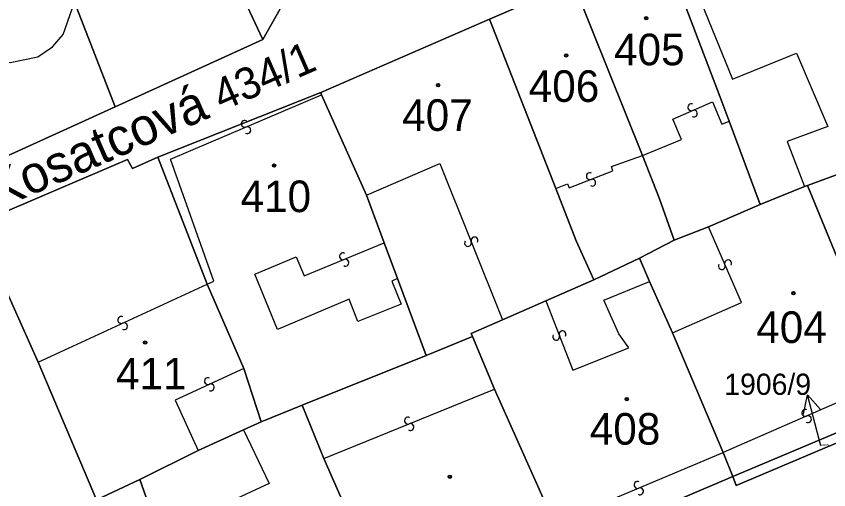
# Model space of a CAD drawing. Extents: x -598233 to -596890, y -1157848 to -1156431.
# Drawn here: x -597270.02 to -597226.34, y -1157489.47 to -1157463.99 of the extents above; entities that cross this region are included whole.
import ezdxf

# ---------------------------------------------------------------- set-up
doc = ezdxf.new("R2010")
doc.units = 0
for name, color, linetype in [('Level 1', 7, 'Continuous'), ('Level 11', 7, 'Continuous'), ('Level 13', 7, 'Continuous'), ('Level 3', 7, 'Continuous'), ('Level 4', 7, 'Continuous'), ('Level 5', 7, 'Continuous'), ('Level 57', 7, 'Continuous'), ('Level 60', 7, 'Continuous')]:
    doc.layers.add(name, color=color, linetype=linetype)

msp = doc.modelspace()

# ---------------------------------------------------------------- linework, layer by layer
at = {"layer": 'Level 1'}
for points in [[(-597256.77, -1157465.25), (-597263.52, -1157450.84)], [(-597235.21, -1157460.39), (-597232.17, -1157468.35), (-597231.69, -1157469.64)], [(-597244.58, -1157464.14), (-597240.97, -1157462.59), (-597240.89, -1157462.76), (-597240, -1157462.36)], [(-597240, -1157462.36), (-597236.35, -1157471.49)], [(-597264.71, -1157468.87), (-597266.89, -1157463.23)], [(-597255.6, -1157463.18), (-597256.77, -1157465.25)], [(-597253.64, -1157468.1), (-597244.58, -1157464.14)], [(-597244.58, -1157464.14), (-597241.02, -1157473.26)], [(-597256.77, -1157465.25), (-597264.71, -1157468.87)], [(-597262.41, -1157471.57), (-597253.64, -1157468.1)], [(-597253.64, -1157468.1), (-597253.61, -1157468.22)], [(-597253.61, -1157468.22), (-597251.19, -1157473.62)], [(-597264.71, -1157468.87), (-597277.51, -1157474.7)], [(-597230.03, -1157474.12), (-597231.69, -1157469.64)], [(-597262.41, -1157471.57), (-597263.77, -1157472.19), (-597264.04, -1157471.7), (-597271.88, -1157475.05)], [(-597259.76, -1157478.4), (-597262.41, -1157471.57)], [(-597236.35, -1157471.49), (-597235.43, -1157473.81), (-597234.65, -1157476.04)], [(-597227.48, -1157473.1), (-597223.35, -1157471.58)], [(-597241.02, -1157473.26), (-597239.92, -1157476.08), (-597238.96, -1157478.17)], [(-597230.03, -1157474.12), (-597227.64, -1157473.16)], [(-597227.64, -1157473.16), (-597227.48, -1157473.1)], [(-597227.48, -1157473.1), (-597225.11, -1157478.85), (-597223.04, -1157483.53)], [(-597251.19, -1157473.62), (-597250.24, -1157476.19)], [(-597232.81, -1157475.32), (-597230.03, -1157474.12)], [(-597234.65, -1157476.04), (-597232.81, -1157475.32)], [(-597234.65, -1157476.04), (-597236.52, -1157477)], [(-597250.24, -1157476.19), (-597249.53, -1157478.1)], [(-597236.52, -1157477), (-597238.96, -1157478.17)], [(-597235.98, -1157478.27), (-597236.52, -1157477)], [(-597249.53, -1157478.1), (-597247.99, -1157482.25)], [(-597241.55, -1157479.31), (-597238.96, -1157478.17)], [(-597234.74, -1157481.03), (-597235.98, -1157478.27)], [(-597270.63, -1157478.58), (-597268.85, -1157482.6)], [(-597257.79, -1157482.94), (-597259.76, -1157478.4)], [(-597241.55, -1157479.31), (-597243.88, -1157480.33)], [(-597245.49, -1157481.23), (-597245.56, -1157481.06), (-597243.88, -1157480.33)], [(-597247.99, -1157482.25), (-597245.49, -1157481.23)], [(-597245.49, -1157481.23), (-597244.31, -1157484.05)], [(-597234.74, -1157481.03), (-597232.02, -1157487.47)], [(-597268.85, -1157482.6), (-597265.71, -1157490), (-597263.37, -1157488.91)], [(-597247.99, -1157482.25), (-597254.65, -1157484.92)], [(-597256.85, -1157485.81), (-597257.79, -1157482.94)], [(-597244.31, -1157484.05), (-597241.08, -1157491.29)], [(-597256.85, -1157485.81), (-597254.65, -1157484.92)], [(-597254.65, -1157484.92), (-597253.48, -1157487.78)], [(-597231.5, -1157488.75), (-597222.42, -1157484.94)], [(-597231.5, -1157488.75), (-597231.32, -1157489.23), (-597222.21, -1157485.39)], [(-597257.81, -1157486.25), (-597256.85, -1157485.81)], [(-597260.24, -1157487.36), (-597257.81, -1157486.25)], [(-597263.37, -1157488.91), (-597260.24, -1157487.36)], [(-597253.48, -1157487.78), (-597250.23, -1157495.21)], [(-597232.02, -1157487.47), (-597231.5, -1157488.75)], [(-597231.5, -1157488.75), (-597240.46, -1157492.58)], [(-597262.15, -1157492.37), (-597263.37, -1157488.91)]]:
    msp.add_lwpolyline(points, dxfattribs=at)
at = {"layer": 'Level 13'}
for centre, start, end in [((-597233.731, -1157468.89), 60.5392, 292.6372), ((-597233.588, -1157469.23), 240.3247, 112.9147), ((-597257.741, -1157469.78), 60.452, 292.55), ((-597257.599, -1157470.12), 240.2375, 112.8275), ((-597239.186, -1157472.598), 58.7525, 290.8505), ((-597239.054, -1157472.942), 238.5381, 111.1281), ((-597245.731, -1157476.188), 148.9362, 21.5262), ((-597245.388, -1157476.053), 329.1506, 201.2486), ((-597252.459, -1157476.909), 59.7462, 291.8442), ((-597252.321, -1157477.251), 239.5317, 112.1217), ((-597232.09, -1157477.432), 150.9432, 23.0411), ((-597231.751, -1157477.287), 330.7287, 203.3187), ((-597264.376, -1157480.332), 62.1719, 294.2699), ((-597264.224, -1157480.667), 241.9574, 114.5474), ((-597240.992, -1157481.236), 148.587, 21.177), ((-597240.648, -1157481.104), 328.8014, 200.8994), ((-597259.716, -1157483.622), 61.894, 294.484), ((-597259.564, -1157483.958), 242.1085, 114.2065), ((-597227.603, -1157485.331), 60.8479, 293.4379), ((-597248.968, -1157485.749), 59.5073, 291.6053), ((-597227.457, -1157485.67), 241.0623, 113.1603), ((-597248.831, -1157486.091), 239.2929, 111.8829), ((-597236.62, -1157489.209), 60.2347, 292.3327), ((-597236.479, -1157489.55), 240.0202, 112.6102)]:
    msp.add_arc(centre, 0.184, start, end, dxfattribs=at)
at = {"layer": 'Level 3'}
for points in [[(-597281.03, -1157453.28), (-597281.46, -1157453.99), (-597281.62, -1157454.6), (-597281.15, -1157455.71), (-597286.89, -1157457.75), (-597284.52, -1157463.92), (-597276.13, -1157460.81), (-597274.19, -1157466.28), (-597273.02, -1157466.22), (-597271.93, -1157466.36), (-597270.34, -1157466.48), (-597268.86, -1157466.18), (-597268.08, -1157465.63), (-597267.49, -1157464.98), (-597266.89, -1157463.23)], [(-597234.49, -1157460.06), (-597231.52, -1157467.37), (-597228.08, -1157465.97), (-597226.38, -1157469.92), (-597228.57, -1157470.73), (-597227.64, -1157473.16)], [(-597259.76, -1157478.4), (-597259.39, -1157478.25), (-597261.73, -1157471.68), (-597253.61, -1157468.22)], [(-597236.35, -1157471.49), (-597234.25, -1157470.62), (-597234.73, -1157469.52), (-597232.58, -1157468.6), (-597232.08, -1157469.79), (-597231.69, -1157469.64)], [(-597241.02, -1157473.26), (-597240.38, -1157473.01), (-597240.29, -1157473.23), (-597237.94, -1157472.31), (-597238.02, -1157472.07), (-597236.35, -1157471.49)], [(-597251.19, -1157473.62), (-597247.24, -1157471.92), (-597243.88, -1157480.33)], [(-597234.74, -1157481.03), (-597231.03, -1157479.4), (-597232.81, -1157475.32)], [(-597249.53, -1157478.1), (-597249.82, -1157478.25), (-597249.33, -1157479.48), (-597251.65, -1157480.41), (-597252.12, -1157479.22), (-597255.98, -1157480.85), (-597257.19, -1157477.87), (-597254.98, -1157476.94), (-597254.54, -1157477.96), (-597250.24, -1157476.19)], [(-597241.55, -1157479.31), (-597240.09, -1157483.03), (-597237.09, -1157481.84), (-597237.63, -1157481.08), (-597238.43, -1157479.26), (-597235.98, -1157478.27)], [(-597268.85, -1157482.6), (-597259.76, -1157478.4)], [(-597257.79, -1157482.94), (-597261.48, -1157484.64), (-597260.24, -1157487.36)], [(-597223.04, -1157483.53), (-597232.02, -1157487.47)], [(-597253.48, -1157487.78), (-597244.31, -1157484.05)], [(-597257.81, -1157486.25), (-597256.43, -1157489.13), (-597258.9, -1157490.27), (-597258.64, -1157490.82), (-597262.15, -1157492.37)], [(-597241.08, -1157491.29), (-597232.02, -1157487.47)]]:
    msp.add_lwpolyline(points, dxfattribs=at)
at = {"layer": 'Level 5'}
for centre, radius in [((-597236.15, -1157464.1), 0.09), ((-597236.15, -1157464.1), 0.0521), ((-597240.45, -1157466.1), 0.09), ((-597240.45, -1157466.1), 0.0521), ((-597247.34, -1157467.7), 0.09), ((-597247.34, -1157467.7), 0.0521), ((-597256.16, -1157472.03), 0.09), ((-597256.16, -1157472.03), 0.0521), ((-597228.24, -1157478.89), 0.09), ((-597228.24, -1157478.89), 0.0521), ((-597263.09, -1157481.55), 0.09), ((-597263.09, -1157481.55), 0.0521), ((-597237.2, -1157484.59), 0.09), ((-597237.2, -1157484.59), 0.0521), ((-597246.71, -1157488.77), 0.09), ((-597246.71, -1157488.77), 0.0521)]:
    msp.add_circle(centre, radius, dxfattribs=at)
at = {"layer": 'Level 57'}
msp.add_line((-597226.76, -1157487.11), (-597227.48, -1157484.36), dxfattribs=at)
msp.add_lwpolyline([(-597227.698, -1157485.397), (-597227.48, -1157484.36), (-597226.782, -1157485.157)], dxfattribs=at)
at = {"layer": 'Level 60'}
for points in [[(-597277.51, -1157474.7), (-597264.71, -1157468.87), (-597256.77, -1157465.25), (-597255.6, -1157463.18), (-597254.01, -1157462.52), (-597244.9, -1157458.69), (-597244.71, -1157459.06), (-597235.01, -1157454.93), (-597235.14, -1157454.63), (-597228.97, -1157452.45), (-597229.02, -1157452.35), (-597220.7, -1157449.3), (-597211.36, -1157446.01), (-597201.99, -1157442.8), (-597196.75, -1157441.12), (-597191.82, -1157439.54), (-597184.43, -1157437.08), (-597171.91, -1157433.32)], [(-597179.17, -1157439.98), (-597187.9, -1157442.82), (-597187.95, -1157442.73), (-597198.55, -1157446.09), (-597207.8, -1157449.3), (-597212.23, -1157451.1), (-597217.04, -1157452.87), (-597226.32, -1157456.61), (-597234.49, -1157460.06), (-597235.21, -1157460.39), (-597240, -1157462.36), (-597240.89, -1157462.76), (-597240.97, -1157462.59), (-597244.58, -1157464.14), (-597253.64, -1157468.1), (-597262.41, -1157471.57), (-597263.77, -1157472.19), (-597264.04, -1157471.7), (-597271.88, -1157475.05)], [(-597282.78, -1157510.92), (-597267.76, -1157504.57), (-597258.71, -1157500.57), (-597249.62, -1157496.54), (-597240.46, -1157492.58), (-597231.5, -1157488.75), (-597231.32, -1157489.23), (-597222.21, -1157485.39), (-597212.78, -1157481.41), (-597193.99, -1157474.56), (-597185.11, -1157471.38), (-597173, -1157467.1)]]:
    msp.add_lwpolyline(points, dxfattribs=at)
for points in [[(-597265.48, -1157441.37), (-597264.74, -1157443.16), (-597260.71, -1157451.66), (-597258.36, -1157456.98), (-597255.6, -1157463.18), (-597256.77, -1157465.25), (-597263.52, -1157450.84), (-597266.67, -1157444.12), (-597280.62, -1157451.43), (-597280.85, -1157452.02), (-597290.17, -1157456.26), (-597290.26, -1157456.09), (-597290.61, -1157456.23), (-597293.89, -1157456.7), (-597295.04, -1157456.47), (-597274.69, -1157445.51)], [(-597281.03, -1157453.28), (-597279.95, -1157452.3), (-597280.62, -1157451.43), (-597266.67, -1157444.12), (-597263.52, -1157450.84), (-597268.26, -1157453.05), (-597266.88, -1157456.16), (-597267.89, -1157456.69), (-597267.54, -1157457.59), (-597268.86, -1157458.15), (-597266.89, -1157463.23), (-597264.71, -1157468.87), (-597277.51, -1157474.7), (-597282.13, -1157463.8), (-597285.02, -1157465.07), (-597286.27, -1157465.42), (-597286.75, -1157464.25), (-597290.61, -1157456.23), (-597290.26, -1157456.09), (-597290.17, -1157456.26), (-597280.85, -1157452.02), (-597281.15, -1157452.87)], [(-597263.52, -1157450.84), (-597256.77, -1157465.25), (-597264.71, -1157468.87), (-597266.89, -1157463.23), (-597268.86, -1157458.15), (-597267.54, -1157457.59), (-597267.89, -1157456.69), (-597266.88, -1157456.16), (-597268.26, -1157453.05)], [(-597235.21, -1157460.39), (-597234.49, -1157460.06), (-597226.32, -1157456.61), (-597223.23, -1157464.43), (-597222.29, -1157466.8), (-597220.78, -1157470.63), (-597223.35, -1157471.58), (-597227.48, -1157473.1), (-597227.64, -1157473.16), (-597230.03, -1157474.12), (-597231.69, -1157469.64), (-597232.17, -1157468.35)], [(-597240, -1157462.36), (-597235.21, -1157460.39), (-597232.17, -1157468.35), (-597231.69, -1157469.64), (-597230.03, -1157474.12), (-597232.81, -1157475.32), (-597234.65, -1157476.04), (-597235.43, -1157473.81), (-597236.35, -1157471.49)], [(-597241.02, -1157473.26), (-597244.58, -1157464.14), (-597240.97, -1157462.59), (-597240.89, -1157462.76), (-597240, -1157462.36), (-597236.35, -1157471.49), (-597235.43, -1157473.81), (-597234.65, -1157476.04), (-597236.52, -1157477), (-597238.96, -1157478.17), (-597239.92, -1157476.08)], [(-597253.64, -1157468.1), (-597244.58, -1157464.14), (-597241.02, -1157473.26), (-597239.92, -1157476.08), (-597238.96, -1157478.17), (-597241.55, -1157479.31), (-597243.88, -1157480.33), (-597245.56, -1157481.06), (-597245.49, -1157481.23), (-597247.99, -1157482.25), (-597249.53, -1157478.1), (-597250.24, -1157476.19), (-597251.19, -1157473.62), (-597253.61, -1157468.22)], [(-597254.65, -1157484.92), (-597256.85, -1157485.81), (-597257.79, -1157482.94), (-597259.76, -1157478.4), (-597262.41, -1157471.57), (-597253.64, -1157468.1), (-597253.61, -1157468.22), (-597251.19, -1157473.62), (-597250.24, -1157476.19), (-597249.53, -1157478.1), (-597247.99, -1157482.25)], [(-597225.11, -1157478.85), (-597227.48, -1157473.1), (-597223.35, -1157471.58), (-597220.78, -1157470.63), (-597218.09, -1157469.47), (-597216.99, -1157472.05), (-597213.59, -1157479.53), (-597212.94, -1157481.06), (-597222.42, -1157484.94), (-597223.04, -1157483.53)], [(-597270.63, -1157478.58), (-597271.88, -1157475.05), (-597264.04, -1157471.7), (-597263.77, -1157472.19), (-597262.41, -1157471.57), (-597259.76, -1157478.4), (-597257.79, -1157482.94), (-597256.85, -1157485.81), (-597257.81, -1157486.25), (-597260.24, -1157487.36), (-597263.37, -1157488.91), (-597265.71, -1157490), (-597268.85, -1157482.6)], [(-597234.74, -1157481.03), (-597235.98, -1157478.27), (-597236.52, -1157477), (-597234.65, -1157476.04), (-597232.81, -1157475.32), (-597230.03, -1157474.12), (-597227.64, -1157473.16), (-597227.48, -1157473.1), (-597225.11, -1157478.85), (-597223.04, -1157483.53), (-597222.42, -1157484.94), (-597231.5, -1157488.75), (-597232.02, -1157487.47)], [(-597277.8, -1157486.78), (-597281.49, -1157479.06), (-597271.88, -1157475.05), (-597270.63, -1157478.58), (-597268.85, -1157482.6), (-597265.71, -1157490), (-597263.37, -1157488.91), (-597262.15, -1157492.37), (-597259.31, -1157499.28), (-597258.71, -1157500.57), (-597267.76, -1157504.57), (-597268.43, -1157503.16), (-597271.5, -1157495.73), (-597272.44, -1157493.44), (-597274.74, -1157494.37), (-597276.47, -1157490.08)], [(-597245.49, -1157481.23), (-597245.56, -1157481.06), (-597243.88, -1157480.33), (-597241.55, -1157479.31), (-597238.96, -1157478.17), (-597236.52, -1157477), (-597235.98, -1157478.27), (-597234.74, -1157481.03), (-597232.02, -1157487.47), (-597231.5, -1157488.75), (-597240.46, -1157492.58), (-597241.08, -1157491.29), (-597244.31, -1157484.05)], [(-597253.48, -1157487.78), (-597254.65, -1157484.92), (-597247.99, -1157482.25), (-597245.49, -1157481.23), (-597244.31, -1157484.05), (-597241.08, -1157491.29), (-597240.46, -1157492.58), (-597249.62, -1157496.54), (-597250.23, -1157495.21)], [(-597263.37, -1157488.91), (-597260.24, -1157487.36), (-597257.81, -1157486.25), (-597256.85, -1157485.81), (-597254.65, -1157484.92), (-597253.48, -1157487.78), (-597250.23, -1157495.21), (-597249.62, -1157496.54), (-597258.71, -1157500.57), (-597259.31, -1157499.28), (-597262.15, -1157492.37)], [(-597222.42, -1157484.94), (-597222.21, -1157485.39), (-597231.32, -1157489.23), (-597231.5, -1157488.75)]]:
    msp.add_lwpolyline(points, close=True, dxfattribs=at)

# ---------------------------------------------------------------- texts
at = {"layer": 'Level 11'}
msp.add_text('Kosatcová', height=2, rotation=23.52, dxfattribs=at).set_placement((-597271.009, -1157474.411))
at = {"layer": 'Level 4'}
for s, height, p in [('405', 1.7, (-597237.879, -1157466.63)), ('406', 1.7, (-597242.468, -1157468.6)), ('407', 1.7, (-597249.272, -1157470.16)), ('410', 1.7, (-597257.961, -1157474.53)), ('404', 1.7, (-597230.238, -1157481.57)), ('411', 1.7, (-597264.66, -1157484.07)), ('408', 1.7, (-597239.186, -1157487.04)), ('1906/9', 0.1, (-597226.76, -1157487.11))]:
    msp.add_text(s, height=height, dxfattribs=at).set_placement(p)
msp.add_text('434/1', height=1.7, rotation=23.6094, dxfattribs=at).set_placement((-597258.975, -1157469.121))
at = {"layer": 'Level 57'}
msp.add_text('1906/9', height=1.14, dxfattribs=at).set_placement((-597231.952, -1157484.36))

doc.saveas('drawing.dxf')
